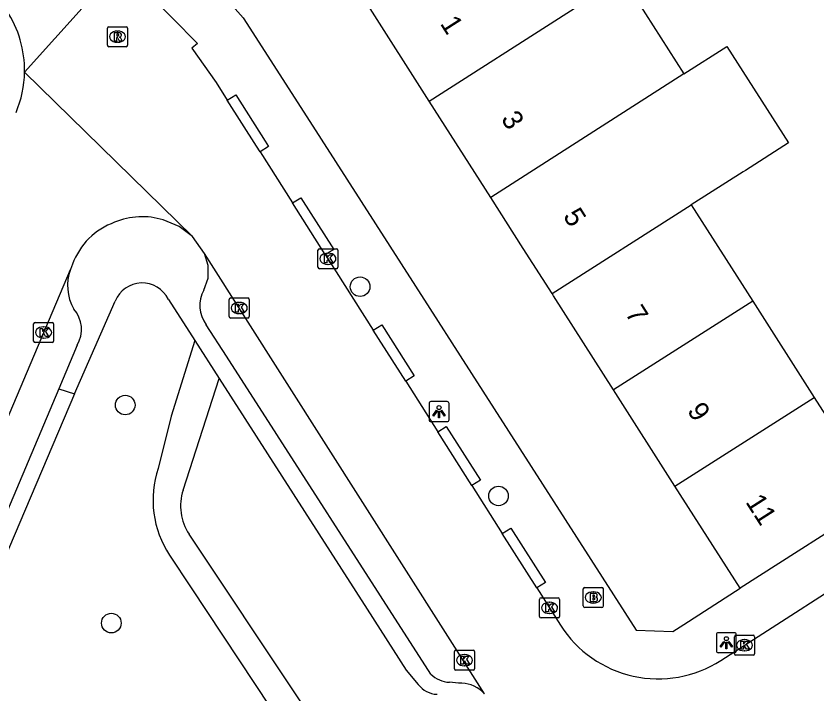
# Model space of a CAD drawing. Extents: x 158474 to 159560, y 388525 to 389605.
# Drawn here: x 159154.67 to 159194.66, y 389192.77 to 389226.63 of the extents above; entities that cross this region are included whole.
import ezdxf

# ---------------------------------------------------------------- set-up
doc = ezdxf.new("R2010")
doc.units = 0
for name, color, linetype in [('IMGEO_Boom', 7, 'Continuous'), ('IMGEO_Brandkraan', 7, 'Continuous'), ('IMGEO_Kolk', 7, 'Continuous'), ('IMGEO_Lichtpunt', 7, 'Continuous'), ('IMGEO_Pand', 7, 'Continuous'), ('IMGEO_Pand_nummerreeks', 7, 'Continuous'), ('IMGEO_Rijbaan_lokaal_open', 7, 'Continuous'), ('IMGEO_Rioolput', 7, 'Continuous'), ('IMGEO_Voetpad_halfverhard', 7, 'Continuous'), ('IMGEO_Voetpad_open', 7, 'Continuous')]:
    doc.layers.add(name, color=color, linetype=linetype)

msp = doc.modelspace()

# ---------------------------------------------------------------- linework, layer by layer
at = {"layer": 'IMGEO_Boom'}
for centre in [(159171.848, 389213.114), (159160.121, 389207.203), (159178.756, 389202.664), (159159.428, 389196.314)]:
    msp.add_circle(centre, 0.489, dxfattribs=at)
at = {"layer": 'IMGEO_Brandkraan'}
for p, q in [((159182.989, 389197.169), (159182.989, 389198.021)), ((159183.064, 389198.095), (159183.916, 389198.095)), ((159183.99, 389198.021), (159183.99, 389197.169)), ((159183.477, 389197.875), (159183.502, 389197.875)), ((159183.916, 389197.095), (159183.064, 389197.095)), ((159183.5, 389197.315), (159183.475, 389197.315))]:
    msp.add_line(p, q, dxfattribs=at)
for points in [[(159182.989, 389197.169), (159182.989, 389198.021)], [(159183.064, 389198.095), (159183.916, 389198.095)], [(159183.99, 389198.021), (159183.99, 389197.169)], [(159183.337, 389197.795), (159183.337, 389197.395), (159183.55, 389197.395)], [(159183.568, 389197.795), (159183.337, 389197.795)], [(159183.516, 389197.714), (159183.462, 389197.714), (159183.462, 389197.638)], [(159183.462, 389197.638), (159183.515, 389197.638)], [(159183.524, 389197.562), (159183.462, 389197.562), (159183.462, 389197.481)], [(159183.916, 389197.095), (159183.064, 389197.095)], [(159183.462, 389197.481), (159183.524, 389197.481)]]:
    msp.add_lwpolyline(points, dxfattribs=at)
for centre, radius, start, end in [((159183.066, 389198.019), 0.0765, 91.552, 178.448), ((159183.066, 389198.019), 0.0765, 91.552, 178.448), ((159183.914, 389198.019), 0.0765, 1.552, 88.448), ((159183.914, 389198.019), 0.0765, 1.552, 88.448), ((159183.517, 389197.676), 0.0379, 267.8285, 90.9355), ((159183.525, 389197.521), 0.0404, 269.8759, 90.5077), ((159183.572, 389197.65), 0.145, 59.4692, 91.5367), ((159183.597, 389197.697), 0.0922, 285.5137, 58.1501), ((159183.602, 389197.505), 0.105, 301.3115, 78.989), ((159183.066, 389197.171), 0.0765, 181.552, 268.448), ((159183.066, 389197.171), 0.0765, 181.552, 268.448), ((159183.556, 389197.646), 0.251, 268.6676, 293.5347), ((159183.914, 389197.171), 0.0765, 271.552, 358.448), ((159183.914, 389197.171), 0.0765, 271.552, 358.448)]:
    msp.add_arc(centre, radius, start, end, dxfattribs=at)
for centre, major_axis, ratio, start_param, end_param in [((159183.476, 389197.595), (-0.387, 0.002), 0.722429, 4.712389, 7.853982), ((159183.501, 389197.595), (-0.39, 0.002), 0.717154, 1.570796, 4.712389)]:
    msp.add_ellipse(centre, major_axis=major_axis, ratio=ratio, start_param=start_param, end_param=end_param, dxfattribs=at)
at = {"layer": 'IMGEO_Kolk'}
for p, q in [((159169.742, 389214.085), (159169.742, 389214.937)), ((159169.817, 389215.011), (159170.669, 389215.011)), ((159170.23, 389214.791), (159170.255, 389214.791)), ((159170.743, 389214.937), (159170.743, 389214.085)), ((159170.669, 389214.011), (159169.817, 389214.011)), ((159170.253, 389214.231), (159170.228, 389214.231)), ((159165.313, 389211.625), (159165.313, 389212.477)), ((159165.388, 389212.551), (159166.24, 389212.551)), ((159165.801, 389212.331), (159165.826, 389212.331)), ((159166.314, 389212.477), (159166.314, 389211.625)), ((159166.24, 389211.551), (159165.388, 389211.551)), ((159165.824, 389211.771), (159165.799, 389211.771)), ((159155.548, 389210.403), (159155.548, 389211.255)), ((159155.623, 389211.329), (159156.475, 389211.329)), ((159156.036, 389211.109), (159156.061, 389211.109)), ((159156.549, 389211.255), (159156.549, 389210.403)), ((159156.475, 389210.329), (159155.623, 389210.329)), ((159156.059, 389210.549), (159156.034, 389210.549)), ((159180.805, 389196.648), (159180.805, 389197.5)), ((159180.88, 389197.574), (159181.732, 389197.574)), ((159181.806, 389197.5), (159181.806, 389196.648)), ((159181.293, 389197.354), (159181.318, 389197.354)), ((159181.316, 389196.794), (159181.291, 389196.794)), ((159181.732, 389196.574), (159180.88, 389196.574)), ((159190.537, 389194.783), (159190.537, 389195.635)), ((159190.612, 389195.709), (159191.464, 389195.709)), ((159191.025, 389195.489), (159191.05, 389195.489)), ((159191.538, 389195.635), (159191.538, 389194.783)), ((159176.56, 389194.035), (159176.56, 389194.887)), ((159176.635, 389194.961), (159177.487, 389194.961)), ((159177.048, 389194.741), (159177.073, 389194.741)), ((159177.561, 389194.887), (159177.561, 389194.035)), ((159191.464, 389194.709), (159190.612, 389194.709)), ((159191.048, 389194.929), (159191.023, 389194.929)), ((159177.487, 389193.961), (159176.635, 389193.961)), ((159177.071, 389194.181), (159177.046, 389194.181))]:
    msp.add_line(p, q, dxfattribs=at)
for points in [[(159169.742, 389214.085), (159169.742, 389214.937)], [(159169.817, 389215.011), (159170.669, 389215.011)], [(159170.063, 389214.711), (159170.186, 389214.711), (159170.186, 389214.56), (159170.316, 389214.711), (159170.48, 389214.711), (159170.334, 389214.56), (159170.487, 389214.311), (159170.335, 389214.311), (159170.25, 389214.475), (159170.186, 389214.408), (159170.186, 389214.311), (159170.063, 389214.311), (159170.063, 389214.711)], [(159170.743, 389214.937), (159170.743, 389214.085)], [(159170.669, 389214.011), (159169.817, 389214.011)], [(159165.313, 389211.625), (159165.313, 389212.477)], [(159165.388, 389212.551), (159166.24, 389212.551)], [(159166.314, 389212.477), (159166.314, 389211.625)], [(159165.634, 389212.251), (159165.757, 389212.251), (159165.757, 389212.1), (159165.887, 389212.251), (159166.051, 389212.251), (159165.905, 389212.1), (159166.058, 389211.851), (159165.906, 389211.851), (159165.821, 389212.015), (159165.757, 389211.948), (159165.757, 389211.851), (159165.634, 389211.851), (159165.634, 389212.251)], [(159166.24, 389211.551), (159165.388, 389211.551)], [(159155.548, 389210.403), (159155.548, 389211.255)], [(159155.623, 389211.329), (159156.475, 389211.329)], [(159156.549, 389211.255), (159156.549, 389210.403)], [(159155.869, 389211.029), (159155.992, 389211.029), (159155.992, 389210.878), (159156.122, 389211.029), (159156.286, 389211.029), (159156.14, 389210.878), (159156.293, 389210.629), (159156.141, 389210.629), (159156.056, 389210.793), (159155.992, 389210.726), (159155.992, 389210.629), (159155.869, 389210.629), (159155.869, 389211.029)], [(159156.475, 389210.329), (159155.623, 389210.329)], [(159180.805, 389196.648), (159180.805, 389197.5)], [(159180.88, 389197.574), (159181.732, 389197.574)], [(159181.806, 389197.5), (159181.806, 389196.648)], [(159181.126, 389197.274), (159181.249, 389197.274), (159181.249, 389197.123), (159181.379, 389197.274), (159181.543, 389197.274), (159181.397, 389197.123), (159181.55, 389196.874), (159181.398, 389196.874), (159181.313, 389197.038), (159181.249, 389196.971), (159181.249, 389196.874), (159181.126, 389196.874), (159181.126, 389197.274)], [(159181.732, 389196.574), (159180.88, 389196.574)], [(159190.537, 389194.783), (159190.537, 389195.635)], [(159190.612, 389195.709), (159191.464, 389195.709)], [(159191.538, 389195.635), (159191.538, 389194.783)], [(159190.858, 389195.409), (159190.981, 389195.409), (159190.981, 389195.258), (159191.111, 389195.409), (159191.275, 389195.409), (159191.129, 389195.258), (159191.282, 389195.009), (159191.13, 389195.009), (159191.045, 389195.173), (159190.981, 389195.106), (159190.981, 389195.009), (159190.858, 389195.009), (159190.858, 389195.409)], [(159176.56, 389194.035), (159176.56, 389194.887)], [(159176.635, 389194.961), (159177.487, 389194.961)], [(159177.561, 389194.887), (159177.561, 389194.035)], [(159191.464, 389194.709), (159190.612, 389194.709)], [(159176.881, 389194.661), (159177.004, 389194.661), (159177.004, 389194.51), (159177.134, 389194.661), (159177.298, 389194.661), (159177.152, 389194.51), (159177.305, 389194.261), (159177.153, 389194.261), (159177.068, 389194.425), (159177.004, 389194.358), (159177.004, 389194.261), (159176.881, 389194.261), (159176.881, 389194.661)], [(159177.487, 389193.961), (159176.635, 389193.961)]]:
    msp.add_lwpolyline(points, dxfattribs=at)
for centre, start, end in [((159169.819, 389214.935), 91.552, 178.448), ((159169.819, 389214.935), 91.552, 178.448), ((159170.667, 389214.935), 1.552, 88.448), ((159170.667, 389214.935), 1.552, 88.448), ((159169.819, 389214.087), 181.552, 268.448), ((159169.819, 389214.087), 181.552, 268.448), ((159170.667, 389214.087), 271.552, 358.448), ((159170.667, 389214.087), 271.552, 358.448), ((159165.39, 389212.475), 91.552, 178.448), ((159165.39, 389212.475), 91.552, 178.448), ((159166.238, 389212.475), 1.552, 88.448), ((159166.238, 389212.475), 1.552, 88.448), ((159165.39, 389211.627), 181.552, 268.448), ((159165.39, 389211.627), 181.552, 268.448), ((159166.238, 389211.627), 271.552, 358.448), ((159166.238, 389211.627), 271.552, 358.448), ((159155.625, 389211.253), 91.552, 178.448), ((159155.625, 389211.253), 91.552, 178.448), ((159156.473, 389211.253), 1.552, 88.448), ((159156.473, 389211.253), 1.552, 88.448), ((159155.625, 389210.405), 181.552, 268.448), ((159155.625, 389210.405), 181.552, 268.448), ((159156.473, 389210.405), 271.552, 358.448), ((159156.473, 389210.405), 271.552, 358.448), ((159180.882, 389197.498), 91.552, 178.448), ((159180.882, 389197.498), 91.552, 178.448), ((159181.73, 389197.498), 1.552, 88.448), ((159181.73, 389197.498), 1.552, 88.448), ((159180.882, 389196.65), 181.552, 268.448), ((159180.882, 389196.65), 181.552, 268.448), ((159181.73, 389196.65), 271.552, 358.448), ((159181.73, 389196.65), 271.552, 358.448), ((159190.614, 389195.633), 91.552, 178.448), ((159190.614, 389195.633), 91.552, 178.448), ((159191.462, 389195.633), 1.552, 88.448), ((159191.462, 389195.633), 1.552, 88.448), ((159176.637, 389194.885), 91.552, 178.448), ((159176.637, 389194.885), 91.552, 178.448), ((159177.485, 389194.885), 1.552, 88.448), ((159177.485, 389194.885), 1.552, 88.448), ((159190.614, 389194.785), 181.552, 268.448), ((159190.614, 389194.785), 181.552, 268.448), ((159191.462, 389194.785), 271.552, 358.448), ((159191.462, 389194.785), 271.552, 358.448), ((159176.637, 389194.037), 181.552, 268.448), ((159176.637, 389194.037), 181.552, 268.448), ((159177.485, 389194.037), 271.552, 358.448), ((159177.485, 389194.037), 271.552, 358.448)]:
    msp.add_arc(centre, 0.0765, start, end, dxfattribs=at)
for centre, major_axis, ratio, start_param, end_param in [((159170.229, 389214.511), (-0.387, 0.002), 0.722429, 4.712389, 7.853982), ((159170.254, 389214.511), (-0.39, 0.002), 0.717154, 1.570796, 4.712389), ((159165.8, 389212.051), (-0.387, 0.002), 0.722429, 4.712389, 7.853982), ((159165.825, 389212.051), (-0.39, 0.002), 0.717154, 1.570796, 4.712389), ((159156.035, 389210.829), (-0.387, 0.002), 0.722429, 4.712389, 7.853982), ((159156.06, 389210.829), (-0.39, 0.002), 0.717154, 1.570796, 4.712389), ((159181.292, 389197.074), (-0.387, 0.002), 0.722429, 4.712389, 7.853982), ((159181.317, 389197.074), (-0.39, 0.002), 0.717154, 1.570796, 4.712389), ((159191.024, 389195.209), (-0.387, 0.002), 0.722429, 4.712389, 7.853982), ((159191.049, 389195.209), (-0.39, 0.002), 0.717154, 1.570796, 4.712389), ((159177.047, 389194.461), (-0.387, 0.002), 0.722429, 4.712389, 7.853982), ((159177.072, 389194.461), (-0.39, 0.002), 0.717154, 1.570796, 4.712389)]:
    msp.add_ellipse(centre, major_axis=major_axis, ratio=ratio, start_param=start_param, end_param=end_param, dxfattribs=at)
at = {"layer": 'IMGEO_Lichtpunt'}
for p, q in [((159175.291, 389207.28), (159175.291, 389206.473)), ((159175.291, 389207.28), (159175.291, 389206.473)), ((159176.193, 389207.375), (159175.385, 389207.375)), ((159176.193, 389207.375), (159175.385, 389207.375)), ((159176.287, 389206.473), (159176.287, 389207.28)), ((159176.287, 389206.473), (159176.287, 389207.28)), ((159175.385, 389206.379), (159176.193, 389206.379)), ((159175.385, 389206.379), (159176.193, 389206.379)), ((159189.633, 389195.738), (159189.633, 389194.931)), ((159189.633, 389195.738), (159189.633, 389194.931)), ((159190.535, 389195.833), (159189.727, 389195.833)), ((159190.535, 389195.833), (159189.727, 389195.833)), ((159190.629, 389194.931), (159190.629, 389195.738)), ((159190.629, 389194.931), (159190.629, 389195.738)), ((159189.727, 389194.837), (159190.535, 389194.837)), ((159189.727, 389194.837), (159190.535, 389194.837))]:
    msp.add_line(p, q, dxfattribs=at)
for points in [[(159175.665, 389206.944), (159175.704, 389206.916), (159175.516, 389206.654), (159175.478, 389206.681), (159175.665, 389206.944)], [(159175.767, 389206.896), (159175.814, 389206.896), (159175.814, 389206.574), (159175.767, 389206.574), (159175.767, 389206.896)], [(159175.877, 389206.916), (159175.915, 389206.943), (159176.102, 389206.681), (159176.063, 389206.653), (159175.877, 389206.916)], [(159190.007, 389195.402), (159190.046, 389195.374), (159189.858, 389195.112), (159189.82, 389195.139), (159190.007, 389195.402)], [(159190.109, 389195.354), (159190.156, 389195.354), (159190.156, 389195.032), (159190.109, 389195.032), (159190.109, 389195.354)], [(159190.219, 389195.374), (159190.257, 389195.401), (159190.444, 389195.139), (159190.405, 389195.111), (159190.219, 389195.374)]]:
    msp.add_lwpolyline(points, dxfattribs=at)
for centre in [(159175.79, 389207.078), (159190.132, 389195.536)]:
    msp.add_circle(centre, 0.0994, dxfattribs=at)
for centre, start, end in [((159175.385, 389207.28), 90, 180), ((159175.385, 389207.28), 90, 180), ((159176.193, 389207.28), 0, 90), ((159176.193, 389207.28), 0, 90), ((159175.385, 389206.473), 180, 270), ((159175.385, 389206.473), 180, 270), ((159176.193, 389206.473), 270, 0), ((159176.193, 389206.473), 270, 360), ((159189.727, 389195.738), 90, 180), ((159189.727, 389195.738), 90, 180), ((159190.535, 389195.738), 0, 90), ((159190.535, 389195.738), 0, 90), ((159189.727, 389194.931), 180, 270), ((159189.727, 389194.931), 180, 270), ((159190.535, 389194.931), 270, 0), ((159190.535, 389194.931), 270, 360)]:
    msp.add_arc(centre, 0.0946, start, end, dxfattribs=at)
at = {"layer": 'IMGEO_Pand'}
for points in [[(159175.3, 389222.383), (159182.17, 389226.77), (159184.941, 389228.553)], [(159184.941, 389228.553), (159188.011, 389223.741)], [(159175.3, 389222.383), (159172.23, 389227.193)], [(159188.011, 389223.741), (159190.157, 389225.112), (159193.234, 389220.296), (159191.084, 389218.924), (159190.976, 389218.855), (159188.38, 389217.199)], [(159188.011, 389223.741), (159178.366, 389217.578)], [(159178.366, 389217.578), (159175.3, 389222.383)], [(159181.435, 389212.768), (159179.993, 389215.028), (159178.366, 389217.578)], [(159181.435, 389212.768), (159188.38, 389217.199)], [(159188.38, 389217.199), (159191.446, 389212.395)], [(159184.506, 389207.956), (159181.505, 389212.659), (159181.435, 389212.768)], [(159191.446, 389212.395), (159184.506, 389207.956)], [(159191.446, 389212.395), (159194.513, 389207.588)], [(159187.568, 389203.158), (159184.506, 389207.956)], [(159187.568, 389203.158), (159194.513, 389207.588)], [(159194.513, 389207.588), (159195.078, 389206.703), (159197.768, 389202.488)], [(159190.823, 389198.057), (159187.568, 389203.158)], [(159197.768, 389202.488), (159190.823, 389198.057)]]:
    msp.add_lwpolyline(points, dxfattribs=at)
at = {"layer": 'IMGEO_Rijbaan_lokaal_open'}
for points in [[(159159.642, 389228.893), (159155.096, 389223.833)], [(159159.642, 389228.893), (159159.984, 389229.07), (159163.734, 389225.269), (159163.447, 389225.021), (159164.655, 389223.314), (159165.218, 389222.426)], [(159163.483, 389215.615), (159155.096, 389223.833)], [(159166.852, 389219.852), (159166.678, 389220.126), (159165.218, 389222.426)], [(159166.852, 389219.852), (159168.472, 389217.298)], [(159170.11, 389214.716), (159168.472, 389217.298)], [(159163.483, 389215.615), (159162.807, 389216.13), (159162.021, 389216.451)], [(159164.078, 389214.769), (159163.483, 389215.615)], [(159178.053, 389192.773), (159164.078, 389214.769)], [(159170.11, 389214.716), (159172.504, 389210.944)], [(159145.727, 389186.426), (159157.382, 389213.98)], [(159157.492, 389214.239), (159157.382, 389213.98)], [(159174.123, 389208.392), (159172.504, 389210.944)], [(159174.123, 389208.392), (159175.723, 389205.871)], [(159177.429, 389203.183), (159175.723, 389205.871)], [(159189.852, 389194.445), (159206.734, 389205.297)], [(159177.429, 389203.183), (159178.944, 389200.794)], [(159180.673, 389198.07), (159178.944, 389200.794)], [(159180.673, 389198.07), (159181.854, 389196.208)]]:
    msp.add_lwpolyline(points, dxfattribs=at)
for centre, radius, start, end in [((159149.677, 389223.923), 5.42, 359.0479, 33.3937), ((159149.699, 389223.923), 5.398, 337.0645, 359.0492), ((159160.793, 389213.029), 3.516, 109.9423, 159.8666), ((159160.969, 389213.034), 3.575, 72.8937, 112.6262), ((159186.729, 389199.301), 5.774, 212.3949, 302.7433)]:
    msp.add_arc(centre, radius, start, end, dxfattribs=at)
at = {"layer": 'IMGEO_Rioolput'}
for p, q in [((159159.235, 389225.176), (159159.235, 389226.028)), ((159159.31, 389226.102), (159160.162, 389226.102)), ((159159.723, 389225.882), (159159.748, 389225.882)), ((159160.236, 389226.028), (159160.236, 389225.176)), ((159160.162, 389225.102), (159159.31, 389225.102)), ((159159.746, 389225.322), (159159.721, 389225.322))]:
    msp.add_line(p, q, dxfattribs=at)
for points in [[(159159.235, 389225.176), (159159.235, 389226.028)], [(159159.31, 389226.102), (159160.162, 389226.102)], [(159160.236, 389226.028), (159160.236, 389225.176)], [(159159.824, 389225.8), (159159.572, 389225.802), (159159.572, 389225.402)], [(159159.572, 389225.402), (159159.696, 389225.402), (159159.696, 389225.564), (159159.707, 389225.564)], [(159159.75, 389225.721), (159159.696, 389225.721), (159159.696, 389225.64)], [(159159.696, 389225.64), (159159.748, 389225.64)], [(159159.754, 389225.535), (159159.825, 389225.402), (159159.965, 389225.402), (159159.9, 389225.528)], [(159160.162, 389225.102), (159159.31, 389225.102)]]:
    msp.add_lwpolyline(points, dxfattribs=at)
for centre, radius, start, end in [((159159.312, 389226.026), 0.0765, 91.552, 178.448), ((159159.312, 389226.026), 0.0765, 91.552, 178.448), ((159160.16, 389226.026), 0.0765, 1.552, 88.448), ((159160.16, 389226.026), 0.0765, 1.552, 88.448), ((159159.706, 389225.511), 0.0533, 26.0293, 88.6989), ((159159.732, 389225.829), 0.19, 274.7715, 282.9687), ((159159.756, 389225.625), 0.0964, 77.0061, 93.1865), ((159159.77, 389225.682), 0.0378, 276.6634, 79.6772), ((159159.823, 389225.69), 0.109, 350.3612, 89.416), ((159159.821, 389225.69), 0.112, 277.5842, 350.9817), ((159159.805, 389225.475), 0.108, 29.5134, 73.7905), ((159159.312, 389225.178), 0.0765, 181.552, 268.448), ((159159.312, 389225.178), 0.0765, 181.552, 268.448), ((159160.16, 389225.178), 0.0765, 271.552, 358.448), ((159160.16, 389225.178), 0.0765, 271.552, 358.448)]:
    msp.add_arc(centre, radius, start, end, dxfattribs=at)
for centre, major_axis, ratio, start_param, end_param in [((159159.722, 389225.602), (-0.387, 0.002), 0.722429, 4.712389, 7.853982), ((159159.747, 389225.602), (-0.39, 0.002), 0.717154, 1.570796, 4.712389)]:
    msp.add_ellipse(centre, major_axis=major_axis, ratio=ratio, start_param=start_param, end_param=end_param, dxfattribs=at)
at = {"layer": 'IMGEO_Voetpad_halfverhard'}
for points in [[(159163.599, 389210.427), (159162.423, 389206.645), (159161.767, 389204.042)], [(159163.011, 389202.96), (159164.817, 389208.529)], [(159179.572, 389176.336), (159163.313, 389200.748)], [(159162.34, 389199.707), (159163.417, 389198.078), (159178.474, 389175.314)]]:
    msp.add_lwpolyline(points, dxfattribs=at)
for centre, radius, start, end in [((159166.496, 389202.462), 4.986, 161.5228, 213.5366), ((159165.452, 389202.167), 2.567, 161.9987, 213.5502)]:
    msp.add_arc(centre, radius, start, end, dxfattribs=at)
at = {"layer": 'IMGEO_Voetpad_open'}
for points in [[(159142.406, 389249.076), (159163.783, 389229.067), (159166.016, 389226.539), (159169.184, 389221.6), (159175.321, 389212.031), (159176.838, 389209.665), (159185.06, 389196.846), (159185.632, 389195.955), (159187.463, 389195.888), (159188.016, 389196.245), (159190.823, 389198.057)], [(159165.218, 389222.426), (159165.642, 389222.69), (159167.109, 389220.379), (159167.276, 389220.116), (159166.852, 389219.852)], [(159168.472, 389217.298), (159168.896, 389217.562), (159170.534, 389214.98), (159170.11, 389214.716)], [(159164.051, 389212.946), (159164.257, 389213.544), (159164.266, 389214.177), (159164.078, 389214.769)], [(159157.594, 389207.764), (159159.622, 389212.393)], [(159162.278, 389212.484), (159163.599, 389210.427)], [(159175.384, 389193.759), (159165.177, 389209.64), (159164.166, 389211.216)], [(159172.504, 389210.944), (159172.928, 389211.208), (159174.547, 389208.656), (159174.123, 389208.392)], [(159163.599, 389210.427), (159164.817, 389208.529)], [(159157.715, 389210.199), (159156.814, 389208.006)], [(159164.817, 389208.529), (159172.206, 389197.017), (159174.154, 389193.969), (159174.749, 389193.249)], [(159156.814, 389208.006), (159147.382, 389185.729)], [(159156.814, 389208.006), (159157.594, 389207.764)], [(159157.594, 389207.764), (159150.755, 389191.701), (159141.076, 389168.63)], [(159175.723, 389205.871), (159176.146, 389206.136), (159177.852, 389203.448), (159177.429, 389203.183)], [(159178.944, 389200.794), (159179.367, 389201.059), (159181.096, 389198.335), (159180.673, 389198.07)], [(159176.926, 389193.311), (159176.767, 389193.315), (159176.303, 389193.359)]]:
    msp.add_lwpolyline(points, dxfattribs=at)
for centre, radius, start, end in [((159159.651, 389213.175), 2.408, 160.4611, 209.2337), ((159160.97, 389211.85), 1.453, 25.8625, 158.0621), ((159165.439, 389212.169), 1.59, 150.77, 216.8362), ((159156.425, 389210.988), 1.512, 328.5433, 41.9316), ((159176.352, 389194.727), 1.368, 224.9968, 267.9605), ((159175.761, 389194.038), 1.283, 217.9503, 266.7441), ((159176.891, 389191.789), 1.523, 40.2706, 88.6922)]:
    msp.add_arc(centre, radius, start, end, dxfattribs=at)

# ---------------------------------------------------------------- texts
at = {"layer": 'IMGEO_Pand_nummerreeks'}
for s, rotation, p in [('1', 302.5438, (159175.816, 389226.257)), ('3', 302.5433, (159178.854, 389221.497)), ('5', 302.5438, (159181.953, 389216.641)), ('7', 302.5433, (159185.052, 389211.785)), ('9', 302.5433, (159188.15, 389206.929)), ('11', 302.5433, (159191.063, 389202.364))]:
    msp.add_text(s, height=1, rotation=rotation, dxfattribs=at).set_placement(p)

doc.saveas('drawing.dxf')
